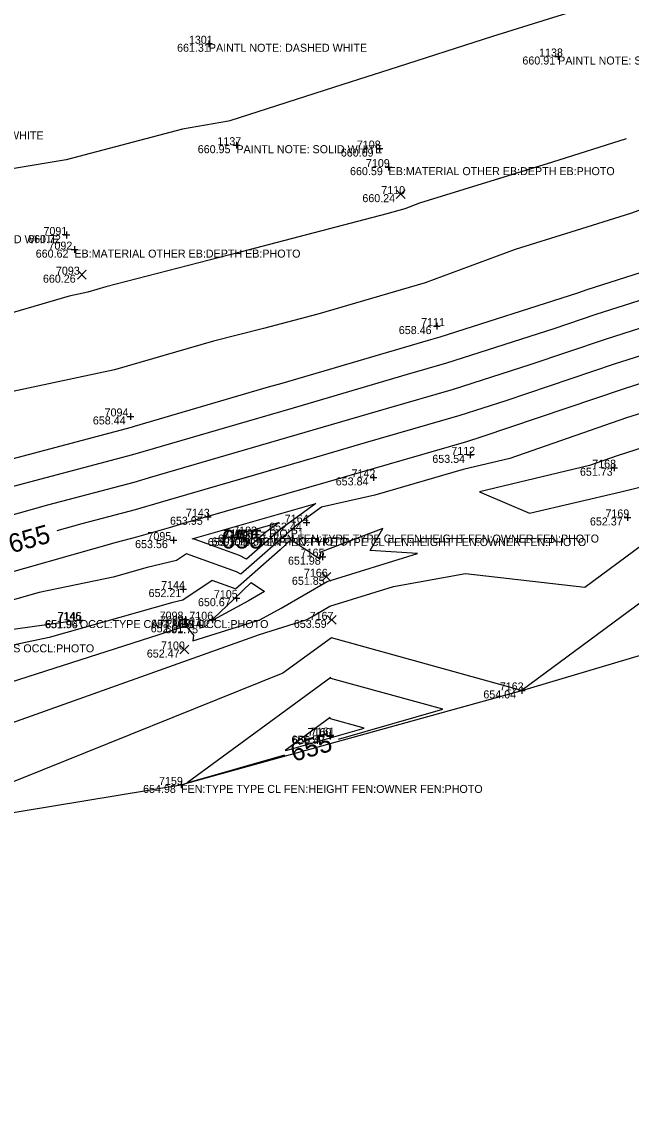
# Model space of a CAD drawing. Extents: x 2129350 to 2137777, y 657588 to 659885.
# Drawn here: x 2133933.4 to 2134024.7, y 658724.4 to 658887.4 of the extents above; entities that cross this region are included whole.
import ezdxf

# ---------------------------------------------------------------- set-up
doc = ezdxf.new("R2010")
doc.units = 0
for name, color, linetype in [('DT_X_Contour_Major', 7, 'Continuous'), ('DT_X_Contour_Minor', 7, 'Continuous'), ('DT_X_TIN_Hull', 7, 'Continuous'), ('SV_X_Occupation_Line', 7, 'Continuous'), ('SV_X_Random_Point', 7, 'Continuous'), ('SV_X_Shot_Marker', 7, 'Continuous'), ('SV_X_Text_Comment', 7, 'Continuous'), ('SV_X_Text_Description', 7, 'Continuous'), ('SV_X_Text_Elevation', 7, 'Continuous'), ('SV_X_Text_Name', 7, 'Continuous')]:
    doc.layers.add(name, color=color, linetype=linetype)

msp = doc.modelspace()

# ---------------------------------------------------------------- linework, layer by layer
at = {"layer": 'DT_X_Contour_Major'}
for points in [[(2134023.97, 658869.8), (2134012.9, 658866.33), (2133992.99, 658860.14), (2133990.76, 658859.32), (2133988.11, 658858.55), (2133966.11, 658852.81), (2133946, 658847.61), (2133943.28, 658846.82), (2133940.48, 658846.22), (2133927.8, 658842.53)], [(2134034.31, 658839.97), (2134030.48, 658838.68), (2134022.15, 658836.02), (2134005.93, 658830.53), (2133999.04, 658828.33), (2133984.83, 658824.22), (2133977.53, 658822.08), (2133960.8, 658817.24), (2133954.14, 658815.29), (2133950.36, 658814.22), (2133942.36, 658812.09), (2133938.61, 658811.03)], [(2133966.49, 658809.81), (2133966.09, 658809.95), (2133964.7, 658810.24), (2133971.96, 658812.32), (2133969.96, 658810.84), (2133967.9, 658809.04), (2133966.49, 658809.81)], [(2133979.71, 658788.94), (2133979.68, 658789.07), (2133958.16, 658773.28), (2133958.18, 658773.28), (2133972.79, 658777.49)], [(2133980.86, 658779.82), (2133996.47, 658784.32), (2133979.71, 658788.94)]]:
    msp.add_lwpolyline(points, dxfattribs=at)
at = {"layer": 'DT_X_Contour_Minor'}
for points in [[(2134130.54, 658928.43), (2134125.97, 658926.7), (2134107.28, 658919.06), (2134107.23, 658919.04), (2134092.51, 658914.45), (2134083.41, 658911.38), (2134070.11, 658907.22), (2134059.61, 658903.65), (2134059.5, 658903.62), (2134047.62, 658899.86), (2134035.85, 658895.57), (2134026.84, 658892.29), (2134012.26, 658887.74), (2134012.25, 658887.74), (2134003.94, 658885.12), (2133988.4, 658880.14), (2133981.51, 658877.97), (2133964.56, 658872.52), (2133964.54, 658872.52), (2133964.36, 658872.47), (2133957.45, 658871.23), (2133940.05, 658866.64), (2133931.36, 658865.2)], [(2134128.2, 658891.77), (2134114.38, 658887.64), (2134102.29, 658884.1), (2134090.56, 658880.02), (2134089.16, 658879.85), (2134088.53, 658879.63), (2134076.77, 658875.79), (2134064.97, 658871.91), (2134050.49, 658867.18), (2134040.58, 658864.33), (2134039.3, 658863.91), (2134024.61, 658858.59), (2134015.68, 658855.8), (2134007.34, 658853.2), (2133993.83, 658848.2), (2133977.73, 658843.52), (2133969.58, 658841.39), (2133962.13, 658839.47), (2133947.28, 658835.16), (2133932.02, 658831.91)], [(2134140.59, 658886.74), (2134120.43, 658879.85), (2134116.88, 658878.79), (2134113.78, 658877.88), (2134093.18, 658870.73), (2134092.96, 658870.7), (2134091.71, 658870.27), (2134068.41, 658862.65), (2134068.01, 658862.52), (2134062.38, 658860.68), (2134044.4, 658855.5), (2134044.02, 658855.38), (2134041.81, 658854.75), (2134041.22, 658854.55), (2134018.06, 658847.16), (2134016.68, 658846.69), (2133996.02, 658840.09), (2133994.28, 658839.59), (2133972.34, 658833.15), (2133970.32, 658832.57), (2133950.2, 658826.67), (2133949.75, 658826.54), (2133926.96, 658820.48)], [(2134142.21, 658880.9), (2134121.52, 658874.61), (2134118.31, 658873.53), (2134098.22, 658867.4), (2134094.43, 658866.12), (2134093.26, 658865.76), (2134092.08, 658865.38), (2134072.23, 658859.68), (2134068.03, 658858.33), (2134048.45, 658852.69), (2134044.69, 658851.55), (2134042.93, 658851.04), (2134037.64, 658849.26), (2134019.42, 658843.45), (2134013.1, 658841.31), (2133997.03, 658836.17), (2133991.13, 658834.47), (2133974.07, 658829.46), (2133967.15, 658827.46), (2133951.51, 658822.88), (2133949.95, 658822.43), (2133932.09, 658817.68)], [(2134143.03, 658877.67), (2134127.28, 658872.89), (2134119.18, 658870.15), (2134103.84, 658865.47), (2134095.35, 658862.6), (2134094.46, 658862.33), (2134091.83, 658861.48), (2134076.5, 658857.08), (2134067.94, 658854.33), (2134052.5, 658849.88), (2134045.35, 658847.71), (2134044.05, 658847.34), (2134034.06, 658843.97), (2134020.79, 658839.73), (2134009.51, 658835.92), (2133998.03, 658832.25), (2133987.98, 658829.34), (2133975.8, 658825.77), (2133963.97, 658822.35), (2133952.83, 658819.08), (2133950.16, 658818.32), (2133937.23, 658814.88), (2133926.39, 658811.83)], [(2134190.77, 658850.25), (2134185.46, 658851.33), (2134185.8, 658865.57), (2134188.27, 658869.43), (2134182.78, 658870.41), (2134168.24, 658865.86), (2134161.64, 658863.54), (2134145.3, 658858.23), (2134142.84, 658857.37), (2134138.41, 658855.28), (2134131.06, 658852.18), (2134127.51, 658850.11), (2134129.16, 658848.33), (2134132.98, 658843.25), (2134128.41, 658837.96), (2134095.17, 658823.65), (2134081.92, 658820.6), (2134073.96, 658812.26), (2134072.64, 658811.57), (2134072.43, 658812.5), (2134070.22, 658811.85), (2134039.58, 658806.09), (2134029.8, 658802.99), (2134008.36, 658787.16)], [(2134138.81, 658869.45), (2134120.92, 658863.4), (2134115.06, 658861.61), (2134097.19, 658855.57), (2134096.84, 658855.47), (2134091.33, 658853.69), (2134085.02, 658851.87), (2134067.76, 658846.33), (2134060.6, 658844.27), (2134046.69, 658840.05), (2134046.29, 658839.93), (2134026.9, 658833.38), (2134023.51, 658832.3), (2134002.34, 658825.14), (2134000.04, 658824.4), (2133981.67, 658819.09), (2133979.27, 658818.39), (2133957.63, 658812.13), (2133955.46, 658811.5), (2133950.56, 658810.11), (2133947.5, 658809.29), (2133927.03, 658803.52)], [(2133922.58, 658778.96), (2133968.98, 658795.53), (2133975.98, 658797.71), (2133977.11, 658798.32), (2133979.56, 658799.75), (2133989.06, 658802.7), (2133999.85, 658804.64), (2134017.78, 658802.63), (2134026.42, 658809.02), (2134043.46, 658814.4), (2134058.65, 658817.26), (2134070.9, 658820.85), (2134071.02, 658820.33), (2134084.83, 658827.55), (2134088.21, 658831.09), (2134112.26, 658836.62), (2134119.81, 658839.87), (2134120.85, 658841.07), (2134119.98, 658842.23), (2134116.32, 658846.18), (2134124.21, 658850.77), (2134140.52, 658857.65)], [(2134046.01, 658822.48), (2134047.12, 658822.97), (2134048.48, 658823.08), (2134069.38, 658829.2), (2134069.4, 658829.09), (2134081.24, 658835.28), (2134087.82, 658840.7), (2134092.22, 658842.09), (2134087.7, 658841.29), (2134087.44, 658841.23), (2134085.41, 658840.76), (2134068.32, 658837.41), (2134066.41, 658836.45), (2134045.4, 658829.71), (2134042.03, 658828.53), (2134022.61, 658822.27), (2134018.47, 658820.84), (2134001.98, 658816.91), (2134009.44, 658813.69), (2134023.13, 658816.89), (2134046.01, 658822.48)], [(2134028.65, 658829.46), (2134024.01, 658827.97), (2134006.51, 658821.91), (2133999.51, 658820.23), (2133986.27, 658816.41), (2133978.27, 658814.61), (2133974.65, 658811.95), (2133966.22, 658804.54), (2133965.57, 658804.9), (2133958.08, 658807.59), (2133956.57, 658806.59), (2133952.16, 658805.56), (2133947.07, 658804.12), (2133936.01, 658801.81), (2133927.35, 658799.36)], [(2133966.03, 658807.35), (2133959.35, 658809.76), (2133958.9, 658809.85), (2133977.43, 658815.17), (2133972.3, 658811.4), (2133967.06, 658806.79), (2133966.03, 658807.35)], [(2133930.43, 658787.98), (2133953.97, 658795.54), (2133957.98, 658796.83), (2133959.1, 658795.42), (2133958.99, 658794.58), (2133969.04, 658797.72), (2133972.23, 658799.44), (2133979.12, 658803.44), (2133992.7, 658807.66), (2133985.61, 658808.1), (2133987.51, 658811.41), (2133978.14, 658807.86), (2133978.05, 658806.83), (2133973.69, 658809.72)], [(2133973.69, 658809.72), (2133972.11, 658808.2), (2133965.39, 658802.29), (2133965.11, 658802.44), (2133961.93, 658803.59), (2133957.49, 658800.64), (2133956.04, 658800.3), (2133937.48, 658795.06), (2133931.61, 658793.83)], [(2133965.09, 658800.76), (2133967.74, 658803.31), (2133969.77, 658801.96), (2133967.35, 658800.55), (2133962.11, 658797.73), (2133961.89, 658797.66), (2133961.9, 658797.7), (2133961.79, 658797.73), (2133962.18, 658797.95), (2133965.09, 658800.76)], [(2134008.13, 658787.1), (2134008.26, 658787.13), (2133979.78, 658795), (2133979.77, 658795.04), (2133972.52, 658789.72), (2133933.1, 658773.83), (2133911.54, 658765.46)], [(2133979.64, 658782.89), (2133979.59, 658783.1), (2133972.85, 658778.15), (2133973.17, 658778.18), (2133984.68, 658781.5), (2133979.64, 658782.89)]]:
    msp.add_lwpolyline(points, dxfattribs=at)
at = {"layer": 'DT_X_TIN_Hull'}
msp.add_lwpolyline([(2133180.89, 658556.24), (2133241.37, 658575.53), (2133323.37, 658600.41), (2133354.37, 658608.86), (2133416.18, 658625.91), (2133503.13, 658649.68), (2133568.52, 658667.12), (2133609.36, 658678.81), (2133661.7, 658693.34), (2133717.75, 658709.01), (2133767.14, 658722.65), (2133817.78, 658736.35), (2133865.68, 658757.92), (2133957.23, 658772.97), (2134008.3, 658787.14), (2134034.35, 658794.87), (2134074.2, 658807.73), (2134142.3, 658834.87), (2134201.78, 658853.74), (2134251.04, 658870.61), (2134301.27, 658887.93), (2134339.8, 658900.97), (2134383.27, 658929.14)], dxfattribs=at)
at = {"layer": 'SV_X_Occupation_Line'}
msp.add_lwpolyline([(2133942.08, 658797.68), (2133915.96, 658794.04), (2133869.82, 658777.95), (2133848.49, 658771.51), (2133851.85, 658761.44)], dxfattribs=at)
at = {"layer": 'SV_X_Random_Point'}
for p, q in [((2133989.5, 658860.85), (2133990.83, 658862.18)), ((2133989.5, 658862.18), (2133990.83, 658860.85)), ((2133941.72, 658848.77), (2133943.05, 658850.11)), ((2133941.72, 658850.11), (2133943.05, 658848.77)), ((2133978.36, 658803.49), (2133979.7, 658804.83)), ((2133978.36, 658804.83), (2133979.7, 658803.49)), ((2133979.15, 658797.04), (2133980.48, 658798.37)), ((2133979.15, 658798.37), (2133980.48, 658797.04)), ((2133957.08, 658792.6), (2133958.41, 658793.93)), ((2133957.08, 658793.93), (2133958.41, 658792.6))]:
    msp.add_line(p, q, dxfattribs=at)
at = {"layer": 'SV_X_Shot_Marker'}
for p, q in [((2133961.42, 658884.55), (2133961.42, 658883.55)), ((2133960.92, 658884.05), (2133961.92, 658884.05)), ((2133961.42, 658884.05), (2133961.42, 658884.05)), ((2134013.26, 658882.14), (2134014.26, 658882.14)), ((2134013.76, 658882.64), (2134013.76, 658881.64)), ((2134013.76, 658882.14), (2134013.76, 658882.14)), ((2133965.04, 658868.85), (2133966.04, 658868.85)), ((2133965.54, 658869.35), (2133965.54, 658868.35)), ((2133965.54, 658868.85), (2133965.54, 658868.85)), ((2133986.49, 658868.34), (2133987.49, 658868.34)), ((2133986.99, 658868.84), (2133986.99, 658867.84)), ((2133986.99, 658868.34), (2133986.99, 658868.34)), ((2133987.85, 658865.56), (2133988.85, 658865.56)), ((2133988.35, 658866.06), (2133988.35, 658865.06)), ((2133988.35, 658865.56), (2133988.35, 658865.56)), ((2133939.58, 658855.39), (2133940.58, 658855.39)), ((2133940.08, 658855.89), (2133940.08, 658854.89)), ((2133940.08, 658855.39), (2133940.08, 658855.39)), ((2133941.26, 658853.7), (2133941.26, 658852.7)), ((2133940.76, 658853.2), (2133941.76, 658853.2)), ((2133941.26, 658853.2), (2133941.26, 658853.2)), ((2133995.6, 658842.24), (2133995.6, 658841.24)), ((2133995.1, 658841.74), (2133996.1, 658841.74)), ((2133995.6, 658841.74), (2133995.6, 658841.74)), ((2133949.17, 658828.2), (2133950.17, 658828.2)), ((2133949.67, 658828.7), (2133949.67, 658827.7)), ((2133949.67, 658828.2), (2133949.67, 658828.2)), ((2134000.55, 658822.94), (2134000.55, 658821.94)), ((2134000.05, 658822.44), (2134001.05, 658822.44)), ((2134000.55, 658822.44), (2134000.55, 658822.44)), ((2134022.17, 658821.01), (2134022.17, 658820.01)), ((2133986.08, 658819.56), (2133986.08, 658818.56)), ((2134021.67, 658820.51), (2134022.67, 658820.51)), ((2134022.17, 658820.51), (2134022.17, 658820.51)), ((2133985.58, 658819.06), (2133986.58, 658819.06)), ((2133986.08, 658819.06), (2133986.08, 658819.06)), ((2133960.77, 658813.16), (2133961.77, 658813.16)), ((2133961.27, 658813.66), (2133961.27, 658812.66)), ((2133961.27, 658813.16), (2133961.27, 658813.16)), ((2133976.06, 658812.78), (2133976.06, 658811.78)), ((2134023.66, 658813.06), (2134024.66, 658813.06)), ((2134024.16, 658813.56), (2134024.16, 658812.56)), ((2134024.16, 658813.06), (2134024.16, 658813.06)), ((2133975.56, 658812.28), (2133976.56, 658812.28)), ((2133976.06, 658812.28), (2133976.06, 658812.28)), ((2133955.6, 658809.66), (2133956.6, 658809.66)), ((2133956.1, 658810.16), (2133956.1, 658809.16)), ((2133956.1, 658809.66), (2133956.1, 658809.66)), ((2133966.02, 658809.96), (2133967.02, 658809.96)), ((2133966.52, 658810.46), (2133966.52, 658809.46)), ((2133966.52, 658809.96), (2133966.52, 658809.96)), ((2133967.94, 658810.49), (2133968.94, 658810.49)), ((2133968.44, 658810.99), (2133968.44, 658809.99)), ((2133968.44, 658810.49), (2133968.44, 658810.49)), ((2133977.96, 658807.18), (2133978.96, 658807.18)), ((2133978.46, 658807.68), (2133978.46, 658806.68)), ((2133978.46, 658807.18), (2133978.46, 658807.18)), ((2133957.05, 658802.33), (2133958.05, 658802.33)), ((2133957.55, 658802.83), (2133957.55, 658801.83)), ((2133957.55, 658802.33), (2133957.55, 658802.33)), ((2133965.56, 658801.46), (2133965.56, 658800.46)), ((2133965.06, 658800.96), (2133966.06, 658800.96)), ((2133965.56, 658800.96), (2133965.56, 658800.96)), ((2133942.08, 658798.18), (2133942.08, 658797.18)), ((2133942.1, 658798.16), (2133942.1, 658797.16)), ((2133957.93, 658798.25), (2133957.93, 658797.25)), ((2133961.96, 658798.23), (2133961.96, 658797.23)), ((2133941.58, 658797.68), (2133942.58, 658797.68)), ((2133941.6, 658797.66), (2133942.6, 658797.66)), ((2133942.08, 658797.68), (2133942.08, 658797.68)), ((2133942.1, 658797.66), (2133942.1, 658797.66)), ((2133957.43, 658797.75), (2133958.43, 658797.75)), ((2133957.5, 658797.04), (2133958.5, 658797.04)), ((2133957.93, 658797.75), (2133957.93, 658797.75)), ((2133958, 658797.54), (2133958, 658796.54)), ((2133958, 658797.04), (2133958, 658797.04)), ((2133959.54, 658796.91), (2133960.54, 658796.91)), ((2133960.04, 658797.41), (2133960.04, 658796.41)), ((2133960.04, 658796.91), (2133960.04, 658796.91)), ((2133961.46, 658797.73), (2133962.46, 658797.73)), ((2133961.96, 658797.73), (2133961.96, 658797.73)), ((2134007.8, 658787.14), (2134008.8, 658787.14)), ((2134008.3, 658787.64), (2134008.3, 658786.64)), ((2134008.3, 658787.14), (2134008.3, 658787.14)), ((2133979.05, 658780.37), (2133980.05, 658780.37)), ((2133979.11, 658780.29), (2133980.11, 658780.29)), ((2133979.55, 658780.87), (2133979.55, 658779.87)), ((2133979.55, 658780.37), (2133979.55, 658780.37)), ((2133979.61, 658780.79), (2133979.61, 658779.79)), ((2133979.61, 658780.29), (2133979.61, 658780.29)), ((2133956.74, 658772.97), (2133957.74, 658772.97)), ((2133957.24, 658773.47), (2133957.24, 658772.47)), ((2133957.24, 658772.97), (2133957.24, 658772.97))]:
    msp.add_line(p, q, dxfattribs=at)

# ---------------------------------------------------------------- texts
at = {"layer": 'DT_X_Contour_Major'}
for rotation, p in [(15.7501, (2133931.86, 658807.67)), (16.0751, (2133974.13, 658776.42))]:
    msp.add_text('655', height=2.8, rotation=rotation, dxfattribs=at).set_placement(p)
msp.add_text('655', height=2.8, dxfattribs=at).set_placement((2133963.28, 658808.41))
at = {"layer": 'SV_X_Text_Comment'}
for s, p in [('PAINTL NOTE: DASHED WHITE', (2133961.42, 658882.85)), ('PAINTL NOTE: SOLID WHITE', (2134013.76, 658880.94)), ('PAINTL NOTE: DASHED WHITE', (2133912.93, 658869.71)), ('PAINTL NOTE: SOLID WHITE', (2133965.54, 658867.65)), ('EB:MATERIAL OTHER EB:DEPTH EB:PHOTO', (2133988.35, 658864.36)), ('PAINTL NOTE: SOLID WHITE', (2133917.13, 658854.16)), ('EB:MATERIAL OTHER EB:DEPTH EB:PHOTO', (2133941.26, 658852)), ('BL*FEN FEN:TYPE TYPE CL FEN:HEIGHT FEN:OWNER FEN:PHOTO', (2133966.52, 658808.77)), ('48 CMP PIO:PHOTO', (2133967.12, 658808.86)), ('EL*FEN FEN:TYPE TYPE CL FEN:HEIGHT FEN:OWNER FEN:PHOTO', (2133968.44, 658809.29)), ('OCCL:TYPE CATTAILS OCCL:PHOTO', (2133942.08, 658796.48)), ('OCCL:TYPE CATTAILS OCCL:PHOTO', (2133915.96, 658792.84)), ('FEN:TYPE TYPE CL FEN:HEIGHT FEN:OWNER FEN:PHOTO', (2133957.24, 658771.77))]:
    msp.add_text(s, height=1.2, dxfattribs=at).set_placement(p)
at = {"layer": 'SV_X_Text_Description'}
msp.add_text('P1= PIO:P1', height=1.2, dxfattribs=at).set_placement((2133967.12, 658810.06))
at = {"layer": 'SV_X_Text_Elevation'}
for s, p in [('661.31', (2133956.65, 658882.85)), ('660.91', (2134008.4, 658880.94)), ('660.95', (2133959.75, 658867.65)), ('660.69', (2133981.19, 658867.14)), ('660.59', (2133982.57, 658864.36)), ('660.24', (2133984.42, 658860.31)), ('660.72', (2133934.33, 658854.19)), ('660.62', (2133935.47, 658852)), ('660.26', (2133936.55, 658848.24)), ('658.46', (2133989.88, 658840.54)), ('658.44', (2133944.03, 658827)), ('653.54', (2133994.9, 658821.24)), ('651.73', (2134017.02, 658819.31)), ('653.84', (2133980.43, 658817.86)), ('653.95', (2133955.59, 658811.96)), ('652.37', (2134018.52, 658811.86)), ('652.44', (2133970.44, 658811.08)), ('653.56', (2133950.36, 658808.46)), ('655.10', (2133961.25, 658808.77)), ('650.71', (2133961.82, 658808.86)), ('655.68', (2133962.77, 658809.29)), ('651.98', (2133973.27, 658805.98)), ('651.85', (2133973.86, 658802.96)), ('652.21', (2133952.38, 658801.13)), ('650.67', (2133959.78, 658799.76)), ('651.96', (2133936.83, 658796.46)), ('651.94', (2133936.91, 658796.48)), ('652.01', (2133952.7, 658795.84)), ('651.55', (2133952.76, 658796.55)), ('651.75', (2133954.89, 658795.7)), ('651.02', (2133956.69, 658796.53)), ('653.59', (2133974.15, 658796.51)), ('652.47', (2133952.12, 658792.06)), ('654.04', (2134002.55, 658785.94)), ('656.50', (2133973.79, 658779.17)), ('656.47', (2133973.94, 658779.09)), ('654.98', (2133951.56, 658771.77))]:
    msp.add_text(s, height=1.2, dxfattribs=at).set_placement(p)
at = {"layer": 'SV_X_Text_Name'}
for s, p in [('1301', (2133958.42, 658884.05)), ('1138', (2134010.9, 658882.14)), ('1137', (2133962.7, 658868.85)), ('7108', (2133983.59, 658868.34)), ('7109', (2133984.95, 658865.56)), ('7110', (2133987.25, 658861.51)), ('7091', (2133936.63, 658855.39)), ('7092', (2133937.38, 658853.2)), ('7093', (2133938.5, 658849.44)), ('7111', (2133993.23, 658841.74)), ('7094', (2133945.79, 658828.2)), ('7112', (2133997.75, 658822.44)), ('7168', (2134018.87, 658820.51)), ('7142', (2133982.8, 658819.06)), ('7143', (2133957.98, 658813.16)), ('7164', (2133972.78, 658812.28)), ('7169', (2134020.85, 658813.06)), ('7101', (2133963.56, 658809.96)), ('7104', (2133963.74, 658810.06)), ('7102', (2133965.06, 658810.49)), ('7095', (2133952.21, 658809.66)), ('7165', (2133975.17, 658807.18)), ('7166', (2133975.66, 658804.16)), ('7144', (2133954.27, 658802.33)), ('7105', (2133962.17, 658800.96)), ('7146', (2133938.72, 658797.68)), ('7145', (2133938.81, 658797.66)), ('7098', (2133954.04, 658797.75)), ('7099', (2133954.11, 658797.04)), ('7107', (2133956.65, 658796.91)), ('7106', (2133958.49, 658797.73)), ('7167', (2133976.52, 658797.71)), ('7100', (2133954.25, 658793.27)), ('7162', (2134005.01, 658787.14)), ('7160', (2133976.21, 658780.29)), ('7161', (2133976.69, 658780.37)), ('7159', (2133953.95, 658772.97))]:
    msp.add_text(s, height=1.2, dxfattribs=at).set_placement(p)

doc.saveas('drawing.dxf')
